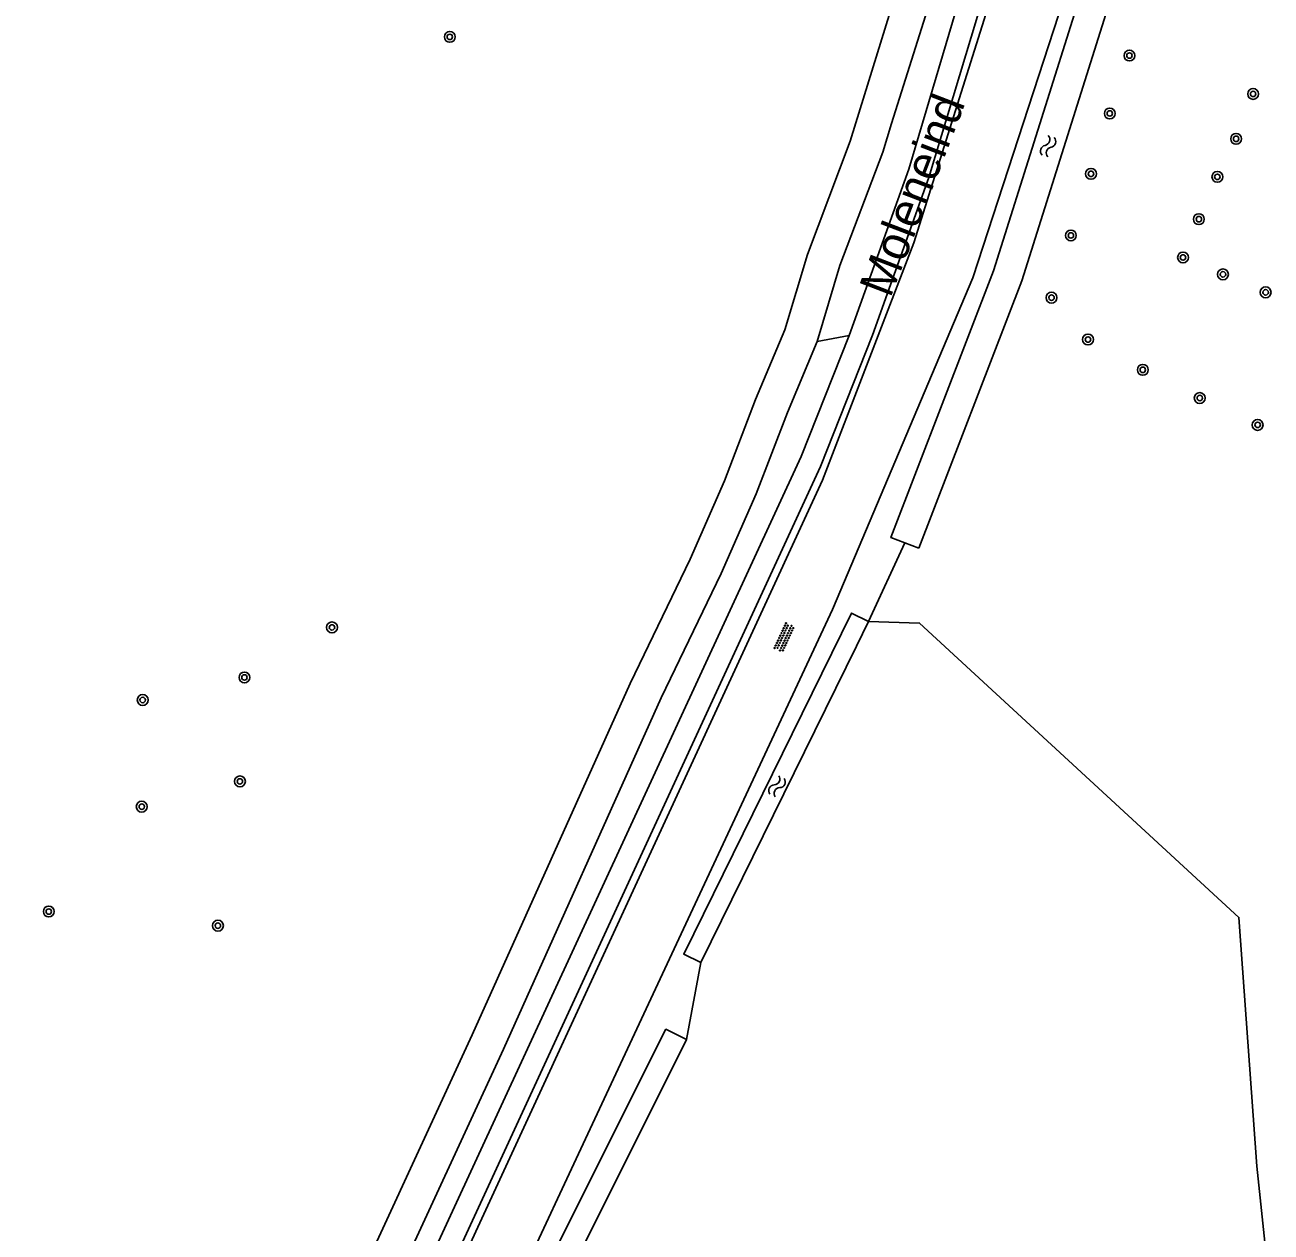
# Model space of a CAD drawing. Extents: x 133000 to 136000, y 400500 to 403500.
# Drawn here: x 134846.2 to 134937.7, y 402763.2 to 402851.9 of the extents above; entities that cross this region are included whole.
import ezdxf

# ---------------------------------------------------------------- set-up
doc = ezdxf.new("R2010")
doc.units = 0
for name, color, linetype in [('gg-anno-openbare ruimte label', 7, 'Continuous'), ('gg-knt-bronhoudergrens', 7, 'Continuous'), ('gg-knt-onverhard', 7, 'Continuous'), ('gg-knt-verharding', 7, 'Continuous'), ('gg-kntw-bovenkant insteek waterloop', 7, 'Continuous'), ('gt-grn-groengrens', 7, 'Continuous'), ('gt-symb-boom', 7, 'Continuous'), ('gt-symb-overige verharding', 7, 'Continuous'), ('gt-symb-watersymbool', 7, 'Continuous'), ('gx-grn-maaiveld', 7, 'Continuous')]:
    doc.layers.add(name, color=color, linetype=linetype)

# ---------------------------------------------------------------- blocks, each defined once
blk = doc.blocks.new('gt0-WA')
at = {"layer": 'gt-symb-watersymbool'}
for centre, start, end in [((-0.323, 0.022), 28.07249, 151.92751), ((0.427, 0.422), 208.07248, 331.92751), ((-0.323, -0.428), 28.07249, 151.92751), ((0.427, -0.028), 208.07248, 331.92751)]:
    blk.add_arc(centre, 0.425, start, end, dxfattribs=at)
blk = doc.blocks.new('gt0-BOOM')
at = {"layer": 'gt-symb-boom'}
for radius in [0.4, 0.2]:
    blk.add_circle((0, 0), radius, dxfattribs=at)
blk = doc.blocks.new('gt0-OVH')
at = {"layer": 'gt-symb-overige verharding'}
for points in [[(-0.972, 0.298), (-0.967, 0.308), (-0.965, 0.319), (-0.966, 0.33), (-0.971, 0.34), (-0.978, 0.348), (-0.988, 0.353), (-0.999, 0.355), (-1.01, 0.354), (-1.02, 0.349), (-1.028, 0.342), (-1.033, 0.332), (-1.035, 0.321), (-1.034, 0.31), (-1.029, 0.3), (-1.022, 0.292), (-1.012, 0.287), (-1.001, 0.285), (-0.99, 0.286), (-0.98, 0.291)], [(-0.872, 0.106), (-0.867, 0.116), (-0.865, 0.126), (-0.866, 0.137), (-0.871, 0.147), (-0.878, 0.156), (-0.888, 0.161), (-0.899, 0.163), (-0.91, 0.162), (-0.92, 0.157), (-0.928, 0.15), (-0.933, 0.14), (-0.935, 0.129), (-0.934, 0.118), (-0.929, 0.108), (-0.922, 0.1), (-0.912, 0.095), (-0.901, 0.092), (-0.89, 0.094), (-0.88, 0.098)], [(-0.772, 0.298), (-0.767, 0.308), (-0.765, 0.319), (-0.766, 0.33), (-0.771, 0.34), (-0.778, 0.348), (-0.788, 0.353), (-0.799, 0.355), (-0.81, 0.354), (-0.82, 0.349), (-0.828, 0.342), (-0.833, 0.332), (-0.835, 0.321), (-0.834, 0.31), (-0.829, 0.3), (-0.822, 0.292), (-0.812, 0.287), (-0.801, 0.285), (-0.79, 0.286), (-0.78, 0.291)], [(-0.672, 0.106), (-0.667, 0.116), (-0.665, 0.126), (-0.666, 0.137), (-0.671, 0.147), (-0.678, 0.156), (-0.688, 0.161), (-0.699, 0.163), (-0.71, 0.162), (-0.72, 0.157), (-0.728, 0.15), (-0.733, 0.14), (-0.735, 0.129), (-0.734, 0.118), (-0.729, 0.108), (-0.722, 0.1), (-0.712, 0.095), (-0.701, 0.092), (-0.69, 0.094), (-0.68, 0.098)], [(-0.572, 0.298), (-0.567, 0.308), (-0.565, 0.319), (-0.566, 0.33), (-0.571, 0.34), (-0.578, 0.348), (-0.588, 0.353), (-0.599, 0.355), (-0.61, 0.354), (-0.62, 0.349), (-0.628, 0.342), (-0.633, 0.332), (-0.635, 0.321), (-0.634, 0.31), (-0.629, 0.3), (-0.622, 0.292), (-0.612, 0.287), (-0.601, 0.285), (-0.59, 0.286), (-0.58, 0.291)], [(-0.472, 0.106), (-0.467, 0.116), (-0.465, 0.126), (-0.466, 0.137), (-0.471, 0.147), (-0.478, 0.156), (-0.488, 0.161), (-0.499, 0.163), (-0.51, 0.162), (-0.52, 0.157), (-0.528, 0.15), (-0.533, 0.14), (-0.535, 0.129), (-0.534, 0.118), (-0.529, 0.108), (-0.522, 0.1), (-0.512, 0.095), (-0.501, 0.092), (-0.49, 0.094), (-0.48, 0.098)], [(-0.372, 0.298), (-0.367, 0.308), (-0.365, 0.319), (-0.366, 0.33), (-0.371, 0.34), (-0.378, 0.348), (-0.388, 0.353), (-0.399, 0.355), (-0.41, 0.354), (-0.42, 0.349), (-0.428, 0.342), (-0.433, 0.332), (-0.435, 0.321), (-0.434, 0.31), (-0.429, 0.3), (-0.422, 0.292), (-0.412, 0.287), (-0.401, 0.285), (-0.39, 0.286), (-0.38, 0.291)], [(-0.272, 0.106), (-0.267, 0.116), (-0.265, 0.126), (-0.266, 0.137), (-0.271, 0.147), (-0.278, 0.156), (-0.288, 0.161), (-0.299, 0.163), (-0.31, 0.162), (-0.32, 0.157), (-0.328, 0.15), (-0.333, 0.14), (-0.335, 0.129), (-0.334, 0.118), (-0.329, 0.108), (-0.322, 0.1), (-0.312, 0.095), (-0.301, 0.092), (-0.29, 0.094), (-0.28, 0.098)], [(-0.172, 0.298), (-0.167, 0.308), (-0.165, 0.319), (-0.166, 0.33), (-0.171, 0.34), (-0.178, 0.348), (-0.188, 0.353), (-0.199, 0.355), (-0.21, 0.354), (-0.22, 0.349), (-0.228, 0.342), (-0.233, 0.332), (-0.235, 0.321), (-0.234, 0.31), (-0.229, 0.3), (-0.222, 0.292), (-0.212, 0.287), (-0.201, 0.285), (-0.19, 0.286), (-0.18, 0.291)], [(-0.072, 0.106), (-0.067, 0.116), (-0.065, 0.126), (-0.066, 0.137), (-0.071, 0.147), (-0.078, 0.156), (-0.088, 0.161), (-0.099, 0.163), (-0.11, 0.162), (-0.12, 0.157), (-0.128, 0.15), (-0.133, 0.14), (-0.135, 0.129), (-0.134, 0.118), (-0.129, 0.108), (-0.122, 0.1), (-0.112, 0.095), (-0.101, 0.092), (-0.09, 0.094), (-0.08, 0.098)], [(0.028, 0.298), (0.033, 0.308), (0.035, 0.319), (0.034, 0.33), (0.029, 0.34), (0.022, 0.348), (0.012, 0.353), (0.001, 0.355), (-0.01, 0.354), (-0.02, 0.349), (-0.028, 0.342), (-0.033, 0.332), (-0.035, 0.321), (-0.034, 0.31), (-0.029, 0.3), (-0.022, 0.292), (-0.012, 0.287), (-0.001, 0.285), (0.01, 0.286), (0.02, 0.291)], [(0.128, 0.106), (0.133, 0.116), (0.135, 0.126), (0.134, 0.137), (0.129, 0.147), (0.122, 0.156), (0.112, 0.161), (0.101, 0.163), (0.09, 0.162), (0.08, 0.157), (0.072, 0.15), (0.067, 0.14), (0.065, 0.129), (0.066, 0.118), (0.071, 0.108), (0.078, 0.1), (0.088, 0.095), (0.099, 0.092), (0.11, 0.094), (0.12, 0.098)], [(0.228, 0.298), (0.233, 0.308), (0.235, 0.319), (0.234, 0.33), (0.229, 0.34), (0.222, 0.348), (0.212, 0.353), (0.201, 0.355), (0.19, 0.354), (0.18, 0.349), (0.172, 0.342), (0.167, 0.332), (0.165, 0.321), (0.166, 0.31), (0.171, 0.3), (0.178, 0.292), (0.188, 0.287), (0.199, 0.285), (0.21, 0.286), (0.22, 0.291)], [(0.328, 0.106), (0.333, 0.116), (0.335, 0.126), (0.334, 0.137), (0.329, 0.147), (0.322, 0.156), (0.312, 0.161), (0.301, 0.163), (0.29, 0.162), (0.28, 0.157), (0.272, 0.15), (0.267, 0.14), (0.265, 0.129), (0.266, 0.118), (0.271, 0.108), (0.278, 0.1), (0.288, 0.095), (0.299, 0.092), (0.31, 0.094), (0.32, 0.098)], [(0.428, 0.298), (0.433, 0.308), (0.435, 0.319), (0.434, 0.33), (0.429, 0.34), (0.422, 0.348), (0.412, 0.353), (0.401, 0.355), (0.39, 0.354), (0.38, 0.349), (0.372, 0.342), (0.367, 0.332), (0.365, 0.321), (0.366, 0.31), (0.371, 0.3), (0.378, 0.292), (0.388, 0.287), (0.399, 0.285), (0.41, 0.286), (0.42, 0.291)], [(0.528, 0.106), (0.533, 0.116), (0.535, 0.126), (0.534, 0.137), (0.529, 0.147), (0.522, 0.156), (0.512, 0.161), (0.501, 0.163), (0.49, 0.162), (0.48, 0.157), (0.472, 0.15), (0.467, 0.14), (0.465, 0.129), (0.466, 0.118), (0.471, 0.108), (0.478, 0.1), (0.488, 0.095), (0.499, 0.092), (0.51, 0.094), (0.52, 0.098)], [(0.628, 0.298), (0.633, 0.308), (0.635, 0.319), (0.634, 0.33), (0.629, 0.34), (0.622, 0.348), (0.612, 0.353), (0.601, 0.355), (0.59, 0.354), (0.58, 0.349), (0.572, 0.342), (0.567, 0.332), (0.565, 0.321), (0.566, 0.31), (0.571, 0.3), (0.578, 0.292), (0.588, 0.287), (0.599, 0.285), (0.61, 0.286), (0.62, 0.291)], [(0.728, 0.106), (0.733, 0.116), (0.735, 0.126), (0.734, 0.137), (0.729, 0.147), (0.722, 0.156), (0.712, 0.161), (0.701, 0.163), (0.69, 0.162), (0.68, 0.157), (0.672, 0.15), (0.667, 0.14), (0.665, 0.129), (0.666, 0.118), (0.671, 0.108), (0.678, 0.1), (0.688, 0.095), (0.699, 0.092), (0.71, 0.094), (0.72, 0.098)], [(0.828, 0.298), (0.833, 0.308), (0.835, 0.319), (0.834, 0.33), (0.829, 0.34), (0.822, 0.348), (0.812, 0.353), (0.801, 0.355), (0.79, 0.354), (0.78, 0.349), (0.772, 0.342), (0.767, 0.332), (0.765, 0.321), (0.766, 0.31), (0.771, 0.3), (0.778, 0.292), (0.788, 0.287), (0.799, 0.285), (0.81, 0.286), (0.82, 0.291)], [(0.928, 0.106), (0.933, 0.116), (0.935, 0.126), (0.934, 0.137), (0.929, 0.147), (0.922, 0.156), (0.912, 0.161), (0.901, 0.163), (0.89, 0.162), (0.88, 0.157), (0.872, 0.15), (0.867, 0.14), (0.865, 0.129), (0.866, 0.118), (0.871, 0.108), (0.878, 0.1), (0.888, 0.095), (0.899, 0.092), (0.91, 0.094), (0.92, 0.098)], [(1.028, 0.298), (1.033, 0.308), (1.035, 0.319), (1.034, 0.33), (1.029, 0.34), (1.022, 0.348), (1.012, 0.353), (1.001, 0.355), (0.99, 0.354), (0.98, 0.349), (0.972, 0.342), (0.967, 0.332), (0.965, 0.321), (0.966, 0.31), (0.971, 0.3), (0.978, 0.292), (0.988, 0.287), (0.999, 0.285), (1.01, 0.286), (1.02, 0.291)], [(-0.972, -0.142), (-0.967, -0.132), (-0.965, -0.121), (-0.966, -0.11), (-0.971, -0.1), (-0.978, -0.092), (-0.988, -0.087), (-0.999, -0.085), (-1.01, -0.086), (-1.02, -0.091), (-1.028, -0.098), (-1.033, -0.108), (-1.035, -0.119), (-1.034, -0.13), (-1.029, -0.14), (-1.022, -0.148), (-1.012, -0.153), (-1.001, -0.155), (-0.99, -0.154), (-0.98, -0.149)], [(-0.872, -0.334), (-0.867, -0.324), (-0.865, -0.314), (-0.866, -0.303), (-0.871, -0.293), (-0.878, -0.284), (-0.888, -0.279), (-0.899, -0.277), (-0.91, -0.278), (-0.92, -0.283), (-0.928, -0.29), (-0.933, -0.3), (-0.935, -0.311), (-0.934, -0.322), (-0.929, -0.332), (-0.922, -0.34), (-0.912, -0.345), (-0.901, -0.348), (-0.89, -0.346), (-0.88, -0.342)], [(-0.772, -0.142), (-0.767, -0.132), (-0.765, -0.121), (-0.766, -0.11), (-0.771, -0.1), (-0.778, -0.092), (-0.788, -0.087), (-0.799, -0.085), (-0.81, -0.086), (-0.82, -0.091), (-0.828, -0.098), (-0.833, -0.108), (-0.835, -0.119), (-0.834, -0.13), (-0.829, -0.14), (-0.822, -0.148), (-0.812, -0.153), (-0.801, -0.155), (-0.79, -0.154), (-0.78, -0.149)], [(-0.672, -0.334), (-0.667, -0.324), (-0.665, -0.314), (-0.666, -0.303), (-0.671, -0.293), (-0.678, -0.284), (-0.688, -0.279), (-0.699, -0.277), (-0.71, -0.278), (-0.72, -0.283), (-0.728, -0.29), (-0.733, -0.3), (-0.735, -0.311), (-0.734, -0.322), (-0.729, -0.332), (-0.722, -0.34), (-0.712, -0.345), (-0.701, -0.348), (-0.69, -0.346), (-0.68, -0.342)], [(-0.572, -0.142), (-0.567, -0.132), (-0.565, -0.121), (-0.566, -0.11), (-0.571, -0.1), (-0.578, -0.092), (-0.588, -0.087), (-0.599, -0.085), (-0.61, -0.086), (-0.62, -0.091), (-0.628, -0.098), (-0.633, -0.108), (-0.635, -0.119), (-0.634, -0.13), (-0.629, -0.14), (-0.622, -0.148), (-0.612, -0.153), (-0.601, -0.155), (-0.59, -0.154), (-0.58, -0.149)], [(-0.472, -0.334), (-0.467, -0.324), (-0.465, -0.314), (-0.466, -0.303), (-0.471, -0.293), (-0.478, -0.284), (-0.488, -0.279), (-0.499, -0.277), (-0.51, -0.278), (-0.52, -0.283), (-0.528, -0.29), (-0.533, -0.3), (-0.535, -0.311), (-0.534, -0.322), (-0.529, -0.332), (-0.522, -0.34), (-0.512, -0.345), (-0.501, -0.348), (-0.49, -0.346), (-0.48, -0.342)], [(-0.372, -0.142), (-0.367, -0.132), (-0.365, -0.121), (-0.366, -0.11), (-0.371, -0.1), (-0.378, -0.092), (-0.388, -0.087), (-0.399, -0.085), (-0.41, -0.086), (-0.42, -0.091), (-0.428, -0.098), (-0.433, -0.108), (-0.435, -0.119), (-0.434, -0.13), (-0.429, -0.14), (-0.422, -0.148), (-0.412, -0.153), (-0.401, -0.155), (-0.39, -0.154), (-0.38, -0.149)], [(-0.272, -0.334), (-0.267, -0.324), (-0.265, -0.314), (-0.266, -0.303), (-0.271, -0.293), (-0.278, -0.284), (-0.288, -0.279), (-0.299, -0.277), (-0.31, -0.278), (-0.32, -0.283), (-0.328, -0.29), (-0.333, -0.3), (-0.335, -0.311), (-0.334, -0.322), (-0.329, -0.332), (-0.322, -0.34), (-0.312, -0.345), (-0.301, -0.348), (-0.29, -0.346), (-0.28, -0.342)], [(-0.172, -0.142), (-0.167, -0.132), (-0.165, -0.121), (-0.166, -0.11), (-0.171, -0.1), (-0.178, -0.092), (-0.188, -0.087), (-0.199, -0.085), (-0.21, -0.086), (-0.22, -0.091), (-0.228, -0.098), (-0.233, -0.108), (-0.235, -0.119), (-0.234, -0.13), (-0.229, -0.14), (-0.222, -0.148), (-0.212, -0.153), (-0.201, -0.155), (-0.19, -0.154), (-0.18, -0.149)], [(-0.072, -0.334), (-0.067, -0.324), (-0.065, -0.314), (-0.066, -0.303), (-0.071, -0.293), (-0.078, -0.284), (-0.088, -0.279), (-0.099, -0.277), (-0.11, -0.278), (-0.12, -0.283), (-0.128, -0.29), (-0.133, -0.3), (-0.135, -0.311), (-0.134, -0.322), (-0.129, -0.332), (-0.122, -0.34), (-0.112, -0.345), (-0.101, -0.348), (-0.09, -0.346), (-0.08, -0.342)], [(0.028, -0.142), (0.033, -0.132), (0.035, -0.121), (0.034, -0.11), (0.029, -0.1), (0.022, -0.092), (0.012, -0.087), (0.001, -0.085), (-0.01, -0.086), (-0.02, -0.091), (-0.028, -0.098), (-0.033, -0.108), (-0.035, -0.119), (-0.034, -0.13), (-0.029, -0.14), (-0.022, -0.148), (-0.012, -0.153), (-0.001, -0.155), (0.01, -0.154), (0.02, -0.149)], [(0.128, -0.334), (0.133, -0.324), (0.135, -0.314), (0.134, -0.303), (0.129, -0.293), (0.122, -0.284), (0.112, -0.279), (0.101, -0.277), (0.09, -0.278), (0.08, -0.283), (0.072, -0.29), (0.067, -0.3), (0.065, -0.311), (0.066, -0.322), (0.071, -0.332), (0.078, -0.34), (0.088, -0.345), (0.099, -0.348), (0.11, -0.346), (0.12, -0.342)], [(0.228, -0.142), (0.233, -0.132), (0.235, -0.121), (0.234, -0.11), (0.229, -0.1), (0.222, -0.092), (0.212, -0.087), (0.201, -0.085), (0.19, -0.086), (0.18, -0.091), (0.172, -0.098), (0.167, -0.108), (0.165, -0.119), (0.166, -0.13), (0.171, -0.14), (0.178, -0.148), (0.188, -0.153), (0.199, -0.155), (0.21, -0.154), (0.22, -0.149)], [(0.328, -0.334), (0.333, -0.324), (0.335, -0.314), (0.334, -0.303), (0.329, -0.293), (0.322, -0.284), (0.312, -0.279), (0.301, -0.277), (0.29, -0.278), (0.28, -0.283), (0.272, -0.29), (0.267, -0.3), (0.265, -0.311), (0.266, -0.322), (0.271, -0.332), (0.278, -0.34), (0.288, -0.345), (0.299, -0.348), (0.31, -0.346), (0.32, -0.342)], [(0.428, -0.142), (0.433, -0.132), (0.435, -0.121), (0.434, -0.11), (0.429, -0.1), (0.422, -0.092), (0.412, -0.087), (0.401, -0.085), (0.39, -0.086), (0.38, -0.091), (0.372, -0.098), (0.367, -0.108), (0.365, -0.119), (0.366, -0.13), (0.371, -0.14), (0.378, -0.148), (0.388, -0.153), (0.399, -0.155), (0.41, -0.154), (0.42, -0.149)], [(0.528, -0.334), (0.533, -0.324), (0.535, -0.314), (0.534, -0.303), (0.529, -0.293), (0.522, -0.284), (0.512, -0.279), (0.501, -0.277), (0.49, -0.278), (0.48, -0.283), (0.472, -0.29), (0.467, -0.3), (0.465, -0.311), (0.466, -0.322), (0.471, -0.332), (0.478, -0.34), (0.488, -0.345), (0.499, -0.348), (0.51, -0.346), (0.52, -0.342)], [(0.628, -0.142), (0.633, -0.132), (0.635, -0.121), (0.634, -0.11), (0.629, -0.1), (0.622, -0.092), (0.612, -0.087), (0.601, -0.085), (0.59, -0.086), (0.58, -0.091), (0.572, -0.098), (0.567, -0.108), (0.565, -0.119), (0.566, -0.13), (0.571, -0.14), (0.578, -0.148), (0.588, -0.153), (0.599, -0.155), (0.61, -0.154), (0.62, -0.149)], [(0.728, -0.334), (0.733, -0.324), (0.735, -0.314), (0.734, -0.303), (0.729, -0.293), (0.722, -0.284), (0.712, -0.279), (0.701, -0.277), (0.69, -0.278), (0.68, -0.283), (0.672, -0.29), (0.667, -0.3), (0.665, -0.311), (0.666, -0.322), (0.671, -0.332), (0.678, -0.34), (0.688, -0.345), (0.699, -0.348), (0.71, -0.346), (0.72, -0.342)], [(0.828, -0.142), (0.833, -0.132), (0.835, -0.121), (0.834, -0.11), (0.829, -0.1), (0.822, -0.092), (0.812, -0.087), (0.801, -0.085), (0.79, -0.086), (0.78, -0.091), (0.772, -0.098), (0.767, -0.108), (0.765, -0.119), (0.766, -0.13), (0.771, -0.14), (0.778, -0.148), (0.788, -0.153), (0.799, -0.155), (0.81, -0.154), (0.82, -0.149)], [(0.928, -0.334), (0.933, -0.324), (0.935, -0.314), (0.934, -0.303), (0.929, -0.293), (0.922, -0.284), (0.912, -0.279), (0.901, -0.277), (0.89, -0.278), (0.88, -0.283), (0.872, -0.29), (0.867, -0.3), (0.865, -0.311), (0.866, -0.322), (0.871, -0.332), (0.878, -0.34), (0.888, -0.345), (0.899, -0.348), (0.91, -0.346), (0.92, -0.342)], [(1.028, -0.142), (1.033, -0.132), (1.035, -0.121), (1.034, -0.11), (1.029, -0.1), (1.022, -0.092), (1.012, -0.087), (1.001, -0.085), (0.99, -0.086), (0.98, -0.091), (0.972, -0.098), (0.967, -0.108), (0.965, -0.119), (0.966, -0.13), (0.971, -0.14), (0.978, -0.148), (0.988, -0.153), (0.999, -0.155), (1.01, -0.154), (1.02, -0.149)]]:
    blk.add_lwpolyline(points, close=True, dxfattribs=at)

msp = doc.modelspace()

# ---------------------------------------------------------------- linework, layer by layer
at = {"layer": 'gg-knt-bronhoudergrens'}
msp.add_lwpolyline([(134908.164, 402808.088), (134911.917, 402807.979), (134935.368, 402786.346), (134936.691, 402768.083), (134937.627, 402759.231), (134924.917, 402742.551), (134914.664, 402728.078)], dxfattribs=at)
at = {"layer": 'gg-knt-onverhard'}
for points in [[(134926.451, 402882.65), (134924.451, 402877.09), (134911.492, 402835.9), (134904.79, 402818.48), (134853.721, 402707.801), (134796.982, 402587.131), (134774.002, 402534.711), (134771.072, 402524.181)], [(134929.548, 402875.489), (134915.83, 402833.34), (134905.52, 402808.98), (134864.462, 402720.951)]]:
    msp.add_lwpolyline(points, dxfattribs=at)
at = {"layer": 'gg-knt-verharding'}
msp.add_lwpolyline([(134926.04, 402882.7), (134923.772, 402877.85), (134912.581, 402840.72), (134908.452, 402829.13), (134904.631, 402819.49), (134853.22, 402708.04), (134796.521, 402587.611), (134781.828, 402555.915)], dxfattribs=at)
at = {"layer": 'gg-kntw-bovenkant insteek waterloop'}
for p, q in [((134910.836, 402813.865), (134911.86, 402813.47)), ((134907.27, 402806.269), (134908.164, 402808.088)), ((134895.842, 402783.027), (134907.27, 402806.269)), ((134869.761, 402727.396), (134894.802, 402777.372))]:
    msp.add_line(p, q, dxfattribs=at)
for points in [[(134930.371, 402875.23), (134917.351, 402833.86), (134909.812, 402814.26), (134910.836, 402813.865)], [(134911.86, 402813.47), (134919.431, 402833.13), (134932.471, 402874.57), (134931.343, 402874.925)], [(134908.164, 402808.088), (134906.908, 402808.706), (134894.586, 402783.645), (134895.842, 402783.027)], [(134894.802, 402777.372), (134893.282, 402778.134), (134868.241, 402728.158), (134869.761, 402727.396)]]:
    msp.add_lwpolyline(points, dxfattribs=at)
at = {"layer": 'gt-grn-groengrens'}
for p, q in [((134910.836, 402813.865), (134908.164, 402808.088)), ((134895.842, 402783.027), (134894.802, 402777.372))]:
    msp.add_line(p, q, dxfattribs=at)
at = {"layer": 'gx-grn-maaiveld'}
msp.add_line((134904.394, 402828.664), (134906.741, 402829.1), dxfattribs=at)
for points in [[(134917.28, 402875.244), (134915.648, 402870.591), (134909.785, 402852.952), (134906.817, 402843.392), (134903.669, 402835.052), (134902.017, 402829.515), (134899.866, 402824.396), (134897.572, 402818.428), (134895.054, 402812.662), (134890.649, 402803.544), (134879.042, 402777.72), (134857.899, 402731.853), (134845.177, 402704.604), (134829.781, 402671.118), (134819.519, 402649.77), (134816.434, 402643.353), (134794.264, 402596.652), (134780.309, 402566.371), (134764.307, 402529.323), (134764.774, 402529.019)], [(134904.394, 402828.664), (134906.059, 402834.246), (134909.202, 402842.572), (134909.852, 402844.667), (134912.946, 402854.469), (134918.059, 402869.852)], [(134919.555, 402869.704), (134911.111, 402841.33), (134906.741, 402829.1)], [(134906.741, 402829.1), (134903.22, 402820.21), (134851.702, 402708.68), (134795.071, 402588.321), (134780.368, 402556.823), (134778.053, 402551.726), (134776.298, 402547.551)], [(134904.394, 402828.664), (134902.205, 402823.455), (134899.905, 402817.471), (134897.345, 402811.609), (134892.934, 402802.479), (134881.336, 402776.676), (134859.126, 402728.521), (134847.464, 402703.544), (134832.062, 402670.045), (134825.107, 402655.577), (134818.709, 402642.266), (134796.548, 402595.584), (134782.611, 402565.342), (134766.404, 402527.957), (134764.774, 402529.019)]]:
    msp.add_lwpolyline(points, dxfattribs=at)

# ---------------------------------------------------------------- block references
at = {"layer": 'gt-symb-boom'}
for p in [(134877.405, 402851.044), (134927.329, 402849.671), (134936.413, 402846.851), (134925.885, 402845.414), (134935.164, 402843.552), (134924.502, 402840.981), (134933.787, 402840.759), (134932.425, 402837.65), (134923.025, 402836.453), (134931.265, 402834.835), (134934.196, 402833.594), (134921.603, 402831.883), (134937.331, 402832.274), (134924.283, 402828.808), (134928.31, 402826.58), (134932.492, 402824.509), (134936.744, 402822.534), (134868.75, 402807.657), (134862.321, 402803.979), (134854.845, 402802.324), (134861.985, 402796.342), (134854.775, 402794.486), (134847.948, 402786.783), (134860.368, 402785.743)]:
    msp.add_blockref('gt0-BOOM', p, dxfattribs=at)
at = {"layer": 'gt-symb-overige verharding', "rotation": 65.22886109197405}
msp.add_blockref('gt0-OVH', (134901.971, 402806.919), dxfattribs=at)
at = {"layer": 'gt-symb-watersymbool'}
for p, rotation in [((134921.332, 402842.957), 72.48880443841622), ((134901.412, 402795.939), 63.81947848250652)]:
    msp.add_blockref('gt0-WA', p, dxfattribs=dict(at, rotation=rotation))

# ---------------------------------------------------------------- texts
at = {"layer": 'gg-anno-openbare ruimte label'}
msp.add_text('Moleneind', height=2.5, rotation=69, dxfattribs=at).set_placement((134909.763, 402831.798))

doc.saveas('drawing.dxf')
